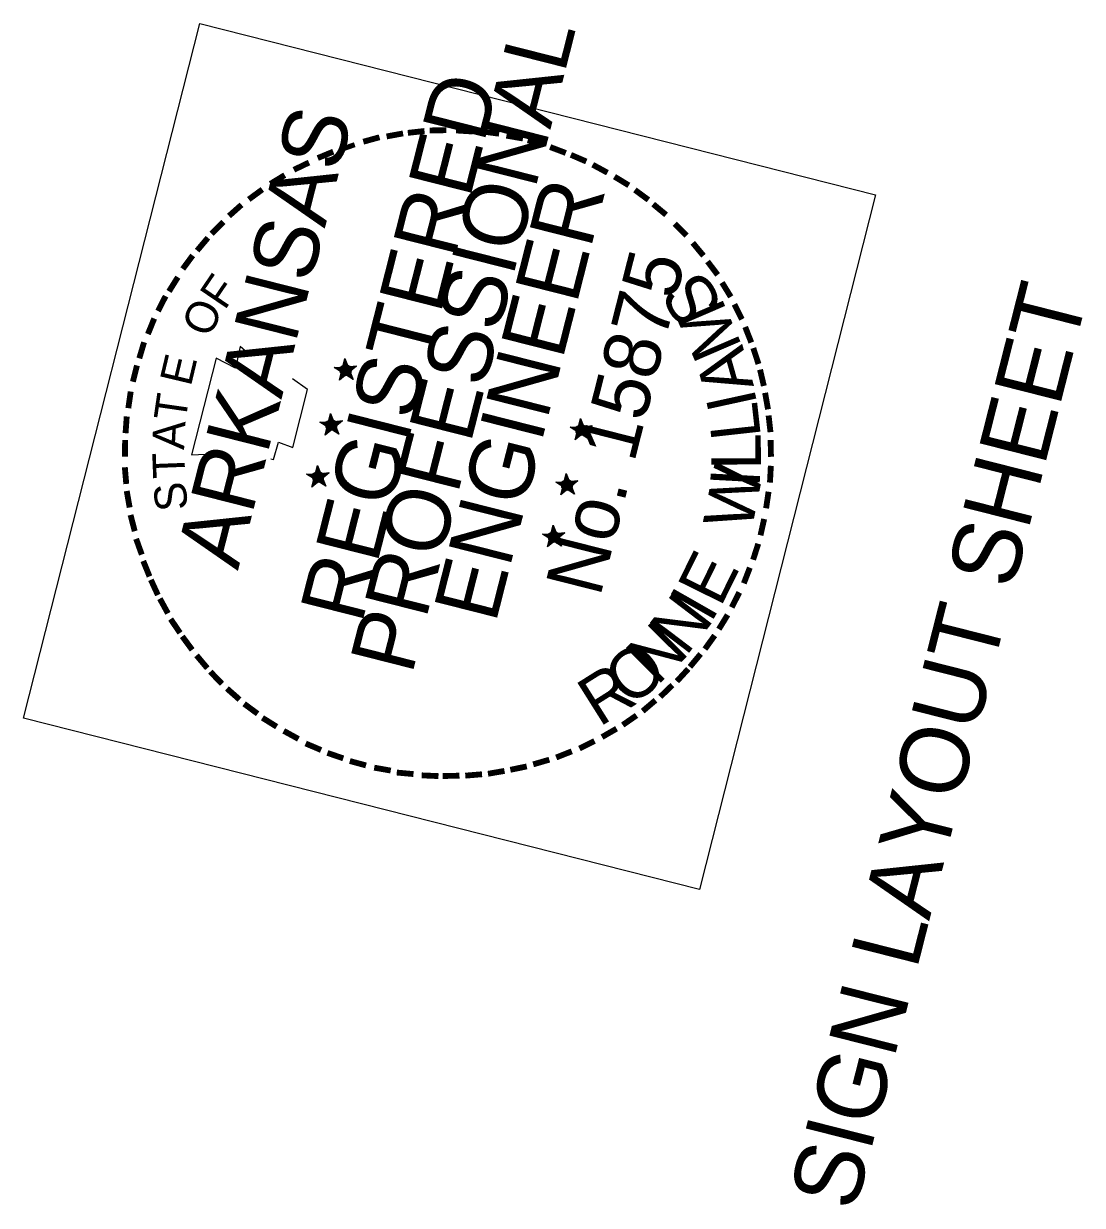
# Model space of a CAD drawing. Extents: x 670257 to 671518, y 737783 to 738188.
# Drawn here: x 671026.44 to 671034.68, y 737987.37 to 737996.57 of the extents above; entities that cross this region are included whole.
import ezdxf

# ---------------------------------------------------------------- set-up
doc = ezdxf.new("R2010")
doc.units = 0
for name, color, linetype in [('R_Border Notes', 7, 'Continuous'), ('R_Border PE', 7, 'Continuous'), ('R_Border Prem', 7, 'Continuous')]:
    doc.layers.add(name, color=color, linetype=linetype)

msp = doc.modelspace()

# ---------------------------------------------------------------- linework, layer by layer
at = {"layer": 'R_Border PE'}
for p, q in [((671028.9434, 737993.9624), (671028.9292, 737993.8861)), ((671028.9434, 737993.9624), (671028.9377, 737993.8891)), ((671028.9434, 737993.9624), (671028.9425, 737993.8878)), ((671028.9434, 737993.9624), (671028.9485, 737993.8708)), ((671028.9434, 737993.9624), (671028.9517, 737993.9036)), ((671028.9434, 737993.9624), (671028.9547, 737993.9054)), ((671028.9434, 737993.9624), (671028.9584, 737993.9096)), ((671028.8613, 737993.893), (671028.9262, 737993.8946)), ((671028.9485, 737993.8708), (671028.8613, 737993.893)), ((671028.8613, 737993.893), (671028.925, 737993.8897)), ((671028.8613, 737993.893), (671028.9207, 737993.8831)), ((671028.8613, 737993.893), (671028.9207, 737993.8728)), ((671028.8613, 737993.893), (671028.9194, 737993.8679)), ((671028.8613, 737993.893), (671028.9158, 737993.8637)), ((671028.9004, 737993.7928), (671028.9485, 737993.8708)), ((671029.0342, 737993.9033), (671028.9485, 737993.8708)), ((671029.0077, 737993.7991), (671028.9485, 737993.8708)), ((671029.0342, 737993.9033), (671028.9559, 737993.8896)), ((671029.0342, 737993.9033), (671028.9571, 737993.8945)), ((671029.0342, 737993.9033), (671028.965, 737993.8847)), ((671029.0342, 737993.9033), (671028.9679, 737993.8659)), ((671029.0077, 737993.7991), (671028.9679, 737993.8659)), ((671029.0342, 737993.9033), (671028.9728, 737993.875)), ((671029.0342, 737993.9033), (671028.9752, 737993.8641)), ((671029.0077, 737993.7991), (671028.9758, 737993.8665)), ((671028.9004, 737993.7928), (671028.9236, 737993.854)), ((671028.9004, 737993.7928), (671028.9279, 737993.8503)), ((671028.9004, 737993.7928), (671028.9303, 737993.8497)), ((671028.9004, 737993.7928), (671028.9394, 737993.8448)), ((671028.9004, 737993.7928), (671028.9442, 737993.8436)), ((671028.9004, 737993.7928), (671028.9491, 737993.8423)), ((671029.0077, 737993.7991), (671028.9472, 737993.8454)), ((671029.0077, 737993.7991), (671028.9551, 737993.846)), ((671029.0077, 737993.7991), (671028.9588, 737993.8502)), ((671029.0077, 737993.7991), (671028.9679, 737993.8556)), ((671028.8322, 737993.5341), (671028.818, 737993.4578)), ((671028.8322, 737993.5341), (671028.8265, 737993.4608)), ((671028.8322, 737993.5341), (671028.8313, 737993.4595)), ((671028.8322, 737993.5341), (671028.8373, 737993.4425)), ((671028.8322, 737993.5341), (671028.8405, 737993.4753)), ((671028.8322, 737993.5341), (671028.8441, 737993.4795)), ((671028.8322, 737993.5341), (671028.8472, 737993.4813)), ((671028.7477, 737993.4653), (671028.815, 737993.4663)), ((671028.8373, 737993.4425), (671028.7477, 737993.4653)), ((671028.7477, 737993.4653), (671028.8113, 737993.462)), ((671028.7477, 737993.4653), (671028.8095, 737993.4548)), ((671028.7477, 737993.4653), (671028.807, 737993.4451)), ((671028.7477, 737993.4653), (671028.8082, 737993.4396)), ((671028.7477, 737993.4653), (671028.8052, 737993.4378)), ((671028.7892, 737993.3645), (671028.8373, 737993.4425)), ((671028.7892, 737993.3645), (671028.81, 737993.4263)), ((671028.7892, 737993.3645), (671028.8148, 737993.425)), ((671028.7892, 737993.3645), (671028.8191, 737993.4214)), ((671028.7892, 737993.3645), (671028.8282, 737993.4165)), ((671028.7892, 737993.3645), (671028.833, 737993.4153)), ((671028.7892, 737993.3645), (671028.8379, 737993.414)), ((671028.8971, 737993.3732), (671028.836, 737993.4171)), ((671028.9236, 737993.4774), (671028.8373, 737993.4425)), ((671028.8971, 737993.3732), (671028.8373, 737993.4425)), ((671028.9236, 737993.4774), (671028.8435, 737993.4668)), ((671028.8971, 737993.3732), (671028.8439, 737993.4177)), ((671028.9236, 737993.4774), (671028.8447, 737993.4613)), ((671028.8971, 737993.3732), (671028.8476, 737993.4219)), ((671028.9236, 737993.4774), (671028.8538, 737993.4564)), ((671028.9236, 737993.4774), (671028.8567, 737993.4376)), ((671028.8971, 737993.3732), (671028.8567, 737993.4376)), ((671028.8971, 737993.3732), (671028.8567, 737993.4273)), ((671028.9236, 737993.4774), (671028.8616, 737993.4467)), ((671028.9236, 737993.4774), (671028.864, 737993.4358)), ((671028.8971, 737993.3732), (671028.8646, 737993.4382)), ((671030.783, 737993.4056), (671030.6957, 737993.4277)), ((671030.6957, 737993.4277), (671030.76, 737993.4269)), ((671030.6957, 737993.4277), (671030.7594, 737993.4245)), ((671030.6957, 737993.4277), (671030.7575, 737993.4172)), ((671030.6957, 737993.4277), (671030.7551, 737993.4075)), ((671030.6957, 737993.4277), (671030.7539, 737993.4027)), ((671030.6957, 737993.4277), (671030.7526, 737993.3978)), ((671030.7348, 737993.3275), (671030.783, 737993.4056)), ((671030.7772, 737993.4947), (671030.7636, 737993.4208)), ((671030.7772, 737993.4947), (671030.7721, 737993.4238)), ((671030.7772, 737993.4947), (671030.777, 737993.4226)), ((671030.7772, 737993.4947), (671030.783, 737993.4056)), ((671030.7772, 737993.4947), (671030.7855, 737993.4359)), ((671030.7772, 737993.4947), (671030.7916, 737993.4395)), ((671030.7772, 737993.4947), (671030.7946, 737993.4413)), ((671030.8686, 737993.438), (671030.783, 737993.4056)), ((671030.8421, 737993.3338), (671030.783, 737993.4056)), ((671030.8686, 737993.438), (671030.7897, 737993.4219)), ((671030.8686, 737993.438), (671030.7909, 737993.4268)), ((671030.8686, 737993.438), (671030.8012, 737993.4164)), ((671030.8686, 737993.438), (671030.8042, 737993.3976)), ((671030.8686, 737993.438), (671030.8066, 737993.4073)), ((671030.8686, 737993.438), (671030.8114, 737993.3958)), ((671030.7348, 737993.3275), (671030.7574, 737993.3863)), ((671030.7348, 737993.3275), (671030.7623, 737993.385)), ((671030.7348, 737993.3275), (671030.7665, 737993.3814)), ((671030.7348, 737993.3275), (671030.7738, 737993.3796)), ((671030.7348, 737993.3275), (671030.7804, 737993.3753)), ((671030.7348, 737993.3275), (671030.7853, 737993.3741)), ((671030.8421, 737993.3338), (671030.7811, 737993.3777)), ((671030.8421, 737993.3338), (671030.7914, 737993.3777)), ((671030.8421, 737993.3338), (671030.7956, 737993.3843)), ((671030.8421, 737993.3338), (671030.8023, 737993.3904)), ((671030.8421, 737993.3338), (671030.8042, 737993.3976)), ((671030.8421, 737993.3338), (671030.8096, 737993.3988)), ((671028.7296, 737993.1294), (671028.7154, 737993.0531)), ((671028.7296, 737993.1294), (671028.7239, 737993.0561)), ((671028.7296, 737993.1294), (671028.7287, 737993.0548)), ((671028.7296, 737993.1294), (671028.7347, 737993.0379)), ((671028.7296, 737993.1294), (671028.7378, 737993.0706)), ((671028.7296, 737993.1294), (671028.7415, 737993.0748)), ((671028.7296, 737993.1294), (671028.7445, 737993.0766)), ((671028.645, 737993.0606), (671028.7123, 737993.0616)), ((671028.7347, 737993.0379), (671028.645, 737993.0606)), ((671028.645, 737993.0606), (671028.7087, 737993.0573)), ((671028.645, 737993.0606), (671028.7075, 737993.0525)), ((671028.645, 737993.0606), (671028.705, 737993.0428)), ((671028.645, 737993.0606), (671028.7056, 737993.0349)), ((671028.645, 737993.0606), (671028.7026, 737993.0331)), ((671028.6865, 737992.9598), (671028.7347, 737993.0379)), ((671028.8209, 737993.0727), (671028.7347, 737993.0379)), ((671028.7945, 737992.9685), (671028.7347, 737993.0379)), ((671028.8209, 737993.0727), (671028.7408, 737993.0621)), ((671028.8209, 737993.0727), (671028.742, 737993.0566)), ((671028.8209, 737993.0727), (671028.7511, 737993.0517)), ((671028.8209, 737993.0727), (671028.7541, 737993.0329)), ((671028.8209, 737993.0727), (671028.759, 737993.042)), ((671028.8209, 737993.0727), (671028.7614, 737993.0311)), ((671030.666, 737993.0664), (671030.6524, 737992.9925)), ((671030.666, 737993.0664), (671030.6609, 737992.9955)), ((671030.666, 737993.0664), (671030.6658, 737992.9943)), ((671030.666, 737993.0664), (671030.6718, 737992.9773)), ((671030.666, 737993.0664), (671030.6743, 737993.0076)), ((671030.666, 737993.0664), (671030.6779, 737993.0118)), ((671030.666, 737993.0664), (671030.684, 737993.0154)), ((671028.6865, 737992.9598), (671028.7074, 737993.0216)), ((671028.6865, 737992.9598), (671028.7122, 737993.0203)), ((671028.6865, 737992.9598), (671028.7164, 737993.0167)), ((671028.6865, 737992.9598), (671028.7261, 737993.0142)), ((671028.6865, 737992.9598), (671028.7304, 737993.0106)), ((671028.6865, 737992.9598), (671028.7352, 737993.0094)), ((671028.7945, 737992.9685), (671028.7334, 737993.0124)), ((671028.7945, 737992.9685), (671028.7413, 737993.013)), ((671028.7945, 737992.9685), (671028.7449, 737993.0172)), ((671028.7945, 737992.9685), (671028.7541, 737993.0329)), ((671028.7945, 737992.9685), (671028.7541, 737993.0226)), ((671028.7945, 737992.9685), (671028.762, 737993.0335)), ((671030.6718, 737992.9773), (671030.5845, 737992.9994)), ((671030.5845, 737992.9994), (671030.6488, 737992.9986)), ((671030.5845, 737992.9994), (671030.6482, 737992.9962)), ((671030.5845, 737992.9994), (671030.6463, 737992.9889)), ((671030.5845, 737992.9994), (671030.6439, 737992.9792)), ((671030.5845, 737992.9994), (671030.6426, 737992.9744)), ((671030.5845, 737992.9994), (671030.639, 737992.9701)), ((671030.6236, 737992.8992), (671030.6718, 737992.9773)), ((671030.6236, 737992.8992), (671030.6462, 737992.958)), ((671030.6236, 737992.8992), (671030.6511, 737992.9567)), ((671030.6236, 737992.8992), (671030.6535, 737992.9561)), ((671030.6236, 737992.8992), (671030.6626, 737992.9512)), ((671030.6236, 737992.8992), (671030.6674, 737992.95)), ((671030.6236, 737992.8992), (671030.6723, 737992.9488)), ((671030.7309, 737992.9055), (671030.6705, 737992.9518)), ((671030.7574, 737993.0097), (671030.6718, 737992.9773)), ((671030.7309, 737992.9055), (671030.6718, 737992.9773)), ((671030.7574, 737993.0097), (671030.6785, 737992.9936)), ((671030.7574, 737993.0097), (671030.6803, 737993.0009)), ((671030.7309, 737992.9055), (671030.6808, 737992.9518)), ((671030.7309, 737992.9055), (671030.6844, 737992.956)), ((671030.7574, 737993.0097), (671030.6882, 737992.9912)), ((671030.7309, 737992.9055), (671030.6911, 737992.9724)), ((671030.7309, 737992.9055), (671030.6911, 737992.9621)), ((671030.7574, 737993.0097), (671030.6936, 737992.9718)), ((671030.7574, 737993.0097), (671030.6954, 737992.979)), ((671030.7574, 737993.0097), (671030.6978, 737992.9681)), ((671030.7309, 737992.9055), (671030.6984, 737992.9705)), ((671030.4819, 737992.5947), (671030.5468, 737992.5963)), ((671030.5691, 737992.5726), (671030.4819, 737992.5947)), ((671030.4819, 737992.5947), (671030.5455, 737992.5915)), ((671030.4819, 737992.5947), (671030.5437, 737992.5842)), ((671030.4819, 737992.5947), (671030.5412, 737992.5745)), ((671030.4819, 737992.5947), (671030.54, 737992.5697)), ((671030.4819, 737992.5947), (671030.5364, 737992.5654)), ((671030.564, 737992.6642), (671030.5498, 737992.5878)), ((671030.564, 737992.6642), (671030.5583, 737992.5908)), ((671030.564, 737992.6642), (671030.5631, 737992.5896)), ((671030.564, 737992.6642), (671030.5691, 737992.5726)), ((671030.564, 737992.6642), (671030.5717, 737992.6029)), ((671030.564, 737992.6642), (671030.5753, 737992.6071)), ((671030.564, 737992.6642), (671030.5814, 737992.6108)), ((671030.6547, 737992.6051), (671030.5691, 737992.5726)), ((671030.6547, 737992.6051), (671030.5758, 737992.5889)), ((671030.6547, 737992.6051), (671030.5777, 737992.5962)), ((671030.6547, 737992.6051), (671030.5855, 737992.5865)), ((671030.6547, 737992.6051), (671030.5909, 737992.5671)), ((671030.6547, 737992.6051), (671030.5928, 737992.5743)), ((671030.6547, 737992.6051), (671030.5952, 737992.5634)), ((671030.521, 737992.4945), (671030.5691, 737992.5726)), ((671030.521, 737992.4945), (671030.5442, 737992.5557)), ((671030.521, 737992.4945), (671030.5484, 737992.5521)), ((671030.521, 737992.4945), (671030.5509, 737992.5514)), ((671030.521, 737992.4945), (671030.5599, 737992.5466)), ((671030.521, 737992.4945), (671030.5648, 737992.5453)), ((671030.521, 737992.4945), (671030.5696, 737992.5441)), ((671030.6283, 737992.5009), (671030.5678, 737992.5471)), ((671030.6283, 737992.5009), (671030.5691, 737992.5726)), ((671030.6283, 737992.5009), (671030.5781, 737992.5471)), ((671030.6283, 737992.5009), (671030.5818, 737992.5513)), ((671030.6283, 737992.5009), (671030.5885, 737992.5677)), ((671030.6283, 737992.5009), (671030.5885, 737992.5574)), ((671030.6283, 737992.5009), (671030.5958, 737992.5658))]:
    msp.add_line(p, q, dxfattribs=at)
for points in [[(671028.188, 737994.0044), (671028.1288, 737994.0555), (671028.0912, 737993.8871), (671027.9405, 737993.964), (671027.7494, 737993.2104)], [(671028.8613, 737993.893), (671029.0342, 737993.9033), (671028.9004, 737993.7928), (671028.9434, 737993.9624), (671029.0077, 737993.7991), (671028.8613, 737993.893)], [(671028.3659, 737993.1804), (671028.3877, 737993.1749), (671028.427, 737993.3093), (671028.5378, 737993.2683), (671028.6528, 737993.7215), (671028.5366, 737993.8025)], [(671028.7477, 737993.4653), (671028.9236, 737993.4774), (671028.7892, 737993.3645), (671028.8322, 737993.5341), (671028.8971, 737993.3732), (671028.7477, 737993.4653)], [(671030.6957, 737993.4277), (671030.8686, 737993.438), (671030.7348, 737993.3275), (671030.7772, 737993.4947), (671030.8421, 737993.3338), (671030.6957, 737993.4277)], [(671027.7494, 737993.2104), (671027.9665, 737993.2224)], [(671028.645, 737993.0606), (671028.8209, 737993.0727), (671028.6865, 737992.9598), (671028.7296, 737993.1294), (671028.7945, 737992.9685), (671028.645, 737993.0606)], [(671030.5845, 737992.9994), (671030.7574, 737993.0097), (671030.6236, 737992.8992), (671030.666, 737993.0664), (671030.7309, 737992.9055), (671030.5845, 737992.9994)], [(671030.4819, 737992.5947), (671030.6547, 737992.6051), (671030.521, 737992.4945), (671030.564, 737992.6642), (671030.6283, 737992.5009), (671030.4819, 737992.5947)]]:
    msp.add_lwpolyline(points, dxfattribs=at)
for centre, radius in [((671028.9491, 737993.8705), 0.0431), ((671028.9491, 737993.8705), 0.039), ((671028.9491, 737993.8705), 0.0361), ((671028.9491, 737993.8705), 0.0332), ((671028.9491, 737993.8705), 0.0289), ((671028.9491, 737993.8705), 0.0269), ((671028.9491, 737993.8705), 0.0248), ((671028.9491, 737993.8705), 0.0213), ((671028.9491, 737993.8705), 0.0187), ((671028.9491, 737993.8705), 0.0155), ((671028.9491, 737993.8705), 0.0124), ((671028.9491, 737993.8705), 0.00924), ((671028.9491, 737993.8705), 0.00741), ((671028.9491, 737993.8705), 0.0036), ((671028.8377, 737993.443), 0.0431), ((671028.8377, 737993.443), 0.039), ((671028.8377, 737993.443), 0.0361), ((671028.8377, 737993.443), 0.0332), ((671028.8377, 737993.443), 0.0289), ((671028.8377, 737993.443), 0.0269), ((671028.8377, 737993.443), 0.0248), ((671028.8377, 737993.443), 0.0213), ((671028.8377, 737993.443), 0.0187), ((671028.8377, 737993.443), 0.0155), ((671028.8377, 737993.443), 0.0124), ((671028.8377, 737993.443), 0.00924), ((671028.8377, 737993.443), 0.00741), ((671028.8377, 737993.443), 0.0036), ((671030.784, 737993.4041), 0.0431), ((671030.784, 737993.4041), 0.039), ((671030.784, 737993.4041), 0.0361), ((671030.784, 737993.4041), 0.0332), ((671030.784, 737993.4041), 0.0289), ((671030.784, 737993.4041), 0.0269), ((671030.784, 737993.4041), 0.0248), ((671030.784, 737993.4041), 0.0213), ((671030.784, 737993.4041), 0.0187), ((671030.784, 737993.4041), 0.0155), ((671030.784, 737993.4041), 0.0124), ((671030.784, 737993.4041), 0.00924), ((671030.784, 737993.4041), 0.00741), ((671030.784, 737993.4041), 0.0036), ((671028.7351, 737993.0385), 0.0431), ((671028.7351, 737993.0385), 0.039), ((671028.7351, 737993.0385), 0.0361), ((671028.7351, 737993.0385), 0.0332), ((671028.7351, 737993.0385), 0.0289), ((671028.7351, 737993.0385), 0.0269), ((671028.7351, 737993.0385), 0.0248), ((671028.7351, 737993.0385), 0.0213), ((671028.7351, 737993.0385), 0.0187), ((671028.7351, 737993.0385), 0.0155), ((671028.7351, 737993.0385), 0.0124), ((671028.7351, 737993.0385), 0.00924), ((671028.7351, 737993.0385), 0.00741), ((671028.7351, 737993.0385), 0.0036), ((671030.6726, 737992.9766), 0.0431), ((671030.6726, 737992.9766), 0.039), ((671030.6726, 737992.9766), 0.0361), ((671030.6726, 737992.9766), 0.0332), ((671030.6726, 737992.9766), 0.0289), ((671030.6726, 737992.9766), 0.0269), ((671030.6726, 737992.9766), 0.0248), ((671030.6726, 737992.9766), 0.0213), ((671030.6726, 737992.9766), 0.0187), ((671030.6726, 737992.9766), 0.0155), ((671030.6726, 737992.9766), 0.0124), ((671030.6726, 737992.9766), 0.00924), ((671030.6726, 737992.9766), 0.00741), ((671030.6726, 737992.9766), 0.0036), ((671030.57, 737992.5721), 0.0431), ((671030.57, 737992.5721), 0.039), ((671030.57, 737992.5721), 0.0361), ((671030.57, 737992.5721), 0.0332), ((671030.57, 737992.5721), 0.0289), ((671030.57, 737992.5721), 0.0269), ((671030.57, 737992.5721), 0.0248), ((671030.57, 737992.5721), 0.0213), ((671030.57, 737992.5721), 0.0187), ((671030.57, 737992.5721), 0.0155), ((671030.57, 737992.5721), 0.0124), ((671030.57, 737992.5721), 0.00924), ((671030.57, 737992.5721), 0.00741), ((671030.57, 737992.5721), 0.0036)]:
    msp.add_circle(centre, radius, dxfattribs=at)
at = {"layer": 'R_Border Prem'}
msp.add_lwpolyline([(671026.4436, 737991.1607), (671027.8154, 737996.5695), (671033.0737, 737995.2358), (671031.702, 737989.8271)], close=True, dxfattribs=at)

# ---------------------------------------------------------------- texts
at = {"layer": 'R_Border Notes'}
msp.add_text('SIGN LAYOUT SHEET', height=0.533593, rotation=75.76855, dxfattribs=at).set_placement((671032.9149, 737987.31))
at = {"layer": 'R_Border PE'}
for s, height, rotation, p in [('PROFESSIONAL', 0.499995, 75.76855, (671029.4643, 737991.491)), ('REGISTERED', 0.5, 75.76855, (671029.0746, 737991.8865)), ('ARKANSAS', 0.5, 75.76855, (671028.1107, 737992.3063)), ('-', 0.4, 15.4369, (671029.1051, 737995.4947)), ('-', 0.3999, 10.43135, (671029.2725, 737995.5348)), ('-', 0.3999, 6.34138, (671029.4267, 737995.5627)), ('-', 0.4, 0.89181, (671029.5813, 737995.5828)), ('-', 0.4, 356.31789, (671029.7754, 737995.5852)), ('-', 0.4, 352.36471, (671029.97, 737995.5797)), ('-', 0.4, 350.09866, (671030.1506, 737995.5493)), ('-', 0.35, 19.44384, (671028.9376, 737995.4546)), ('-', 0.3999, 345.70922, (671030.3051, 737995.5179)), ('-', 0.3999, 339.28575, (671030.4638, 737995.4725)), ('-', 0.3999, 22.42073, (671028.7693, 737995.3709)), ('-', 0.4, 336.76384, (671030.6194, 737995.415)), ('-', 0.3999, 25.64828, (671028.592, 737995.2818)), ('-', 0.3999, 331.53115, (671030.7775, 737995.3465)), ('-', 0.4, 31.34714, (671028.4237, 737995.1775)), ('-', 0.4, 328.63664, (671030.9409, 737995.2586)), ('-', 0.4, 36.29826, (671028.268, 737995.0622)), ('ENGINEER', 0.5, 75.76855, (671030.1151, 737991.8908)), ('-', 0.4, 323.65722, (671031.0897, 737995.1642)), ('-', 0.3999, 41.63121, (671028.1264, 737994.9408)), ('-', 0.4, 320.38827, (671031.2258, 737995.06)), ('-', 0.3999, 45.40945, (671027.9998, 737994.8078)), ('-', 0.4, 314.8398, (671031.3836, 737994.9194)), ('-', 0.4, 49.88964, (671027.8963, 737994.6845)), ('-', 0.4, 309.61379, (671031.5165, 737994.7825)), ('No. 15875', 0.44, 75.76855, (671030.9282, 737992.0968)), ('-', 0.4, 53.62364, (671027.7921, 737994.5484)), ('-', 0.4, 307.02232, (671031.6282, 737994.6433)), ('-', 0.4, 58.10475, (671027.6933, 737994.3826)), ('F', 0.2499, 55.83921, (671028.0079, 737994.3312)), ('S', 0.3849, 121.46196, (671031.8972, 737994.3717)), ('-', 0.3999, 301.53388, (671031.7344, 737994.4926)), ('-', 0.4, 62.97344, (671027.6159, 737994.2398)), ('O', 0.2499, 66.22005, (671027.8937, 737994.1152)), ('M', 0.3849, 113.32556, (671032.0381, 737994.0559)), ('-', 0.3999, 296.85364, (671031.826, 737994.3352)), ('-', 0.4, 67.93028, (671027.5449, 737994.0721)), ('-', 0.3999, 291.50488, (671031.9061, 737994.173)), ('-', 0.4, 73.51159, (671027.4849, 737993.8964)), ('A', 0.3849, 105.76014, (671032.1278, 737993.747)), ('-', 0.4, 288.01764, (671031.9674, 737994.0182)), ('E', 0.25, 76.60089, (671027.7439, 737993.7379)), ('-', 0.3999, 75.95478, (671027.4376, 737993.7202)), ('-', 0.4, 283.12539, (671032.0184, 737993.8634)), ('-', 0.3999, 81.66537, (671027.4073, 737993.5293)), ('T', 0.25, 81.79131, (671027.7029, 737993.4646)), ('I', 0.3849, 102.33428, (671032.1548, 737993.6038)), ('-', 0.3999, 280.02017, (671032.0573, 737993.6911)), ('L', 0.3849, 96.33904, (671032.1814, 737993.3503)), ('-', 0.4, 85.9879, (671027.3891, 737993.3456)), ('-', 0.4, 276.48697, (671032.0846, 737993.5242)), ('A', 0.25, 86.98173, (671027.6919, 737993.2482)), ('-', 0.3999, 89.3987, (671027.386, 737993.171)), ('L', 0.3849, 90.3438, (671032.1814, 737993.0953)), ('-', 0.3999, 271.24284, (671032.1016, 737993.3471)), ('T', 0.2499, 92.17215, (671027.7015, 737993.0317)), ('W', 0.3849, 78.78155, (671032.1064, 737992.6101)), ('-', 0.3999, 94.94463, (671027.3981, 737992.9745)), ('I', 0.3849, 86.91795, (671032.1694, 737992.9501)), ('-', 0.4, 267.05431, (671032.1052, 737993.1579)), ('S', 0.2499, 97.36257, (671027.7255, 737992.7909)), ('-', 0.4, 100.07576, (671027.4248, 737992.8052)), ('-', 0.3999, 261.58522, (671032.0912, 737992.9706)), ('-', 0.4, 104.56037, (671027.4636, 737992.6329)), ('-', 0.4, 257.36031, (671032.0608, 737992.7694)), ('-', 0.4, 109.83212, (671027.5164, 737992.4648)), ('-', 0.4, 252.28682, (671032.0202, 737992.5889)), ('-', 0.3999, 112.00029, (671027.5753, 737992.3002)), ('E', 0.3849, 63.72208, (671031.866, 737992.0182)), ('-', 0.4, 248.88401, (671031.9595, 737992.4108)), ('-', 0.3999, 114.71921, (671027.6385, 737992.163)), ('N', 0.3849, 52.7308, (671031.5974, 737991.6363)), ('I', 0.3849, 60.29623, (671031.7903, 737991.8937)), ('-', 0.4, 243.32407, (671031.8855, 737992.231)), ('-', 0.3999, 118.7308, (671027.7132, 737992.0306)), ('-', 0.4, 124.1916, (671027.8019, 737991.892)), ('-', 0.4, 238.56682, (671031.8025, 737992.0663)), ('N', 0.3849, 45.16538, (671031.3724, 737991.4066)), ('-', 0.3999, 126.38273, (671027.8936, 737991.7656)), ('-', 0.4, 234.32977, (671031.7098, 737991.9145)), ('-', 0.4, 130.00102, (671028.0065, 737991.6312)), ('O', 0.3849, 38.88465, (671031.1639, 737991.2397)), ('-', 0.3999, 230.36875, (671031.6081, 737991.7778)), ('-', 0.4, 133.83918, (671028.1147, 737991.5187)), ('R', 0.3849, 32.17569, (671030.9225, 737991.0878)), ('-', 0.3999, 227.33894, (671031.518, 737991.6665)), ('-', 0.3999, 138.6399, (671028.2435, 737991.406)), ('-', 0.4, 223.85834, (671031.4024, 737991.5463)), ('-', 0.3999, 143.54282, (671028.3753, 737991.3055)), ('-', 0.3999, 220.41489, (671031.2783, 737991.4333)), ('-', 0.4, 214.70237, (671031.1445, 737991.3228)), ('-', 0.3999, 148.16302, (671028.5144, 737991.2135)), ('-', 0.4, 151.22951, (671028.6772, 737991.1232)), ('-', 0.4, 209.99236, (671031.0011, 737991.225)), ('-', 0.3999, 156.96982, (671028.8407, 737991.0457)), ('-', 0.4, 201.662, (671030.6743, 737991.0552)), ('-', 0.3999, 206.48667, (671030.8383, 737991.1322)), ('-', 0.3999, 160.95489, (671029.0036, 737990.9863)), ('-', 0.4, 164.83079, (671029.1714, 737990.936)), ('-', 0.4, 196.21567, (671030.514, 737990.9927)), ('-', 0.3999, 169.96443, (671029.3507, 737990.9008)), ('-', 0.3999, 174.71648, (671029.515, 737990.8772)), ('-', 0.4, 177.4835, (671029.7023, 737990.8632)), ('-', 0.3999, 184.85597, (671030.0213, 737990.8803)), ('-', 0.3999, 189.83287, (671030.1827, 737990.9065)), ('-', 0.3999, 191.4974, (671030.3513, 737990.9411)), ('-', 0.4, 181.2264, (671029.8557, 737990.8682))]:
    msp.add_text(s, height=height, rotation=rotation, dxfattribs=at).set_placement(p)

doc.saveas('drawing.dxf')
